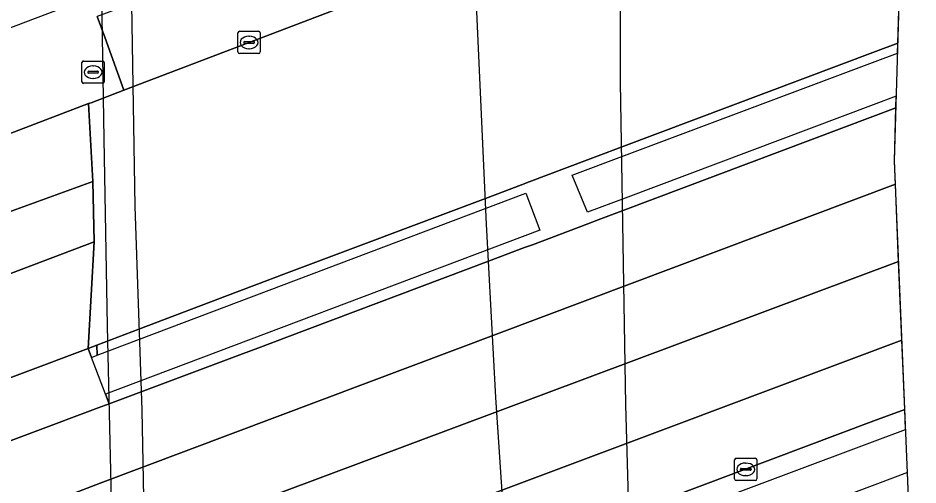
# Model space of a CAD drawing. Extents: x 156412 to 157779, y 382335 to 383768.
# Drawn here: x 157653.05 to 157693.38, y 383046.42 to 383067.34 of the extents above; entities that cross this region are included whole.
import ezdxf

# ---------------------------------------------------------------- set-up
doc = ezdxf.new("R2010")
doc.units = 0
for name, color, linetype in [('IMGEO_Berm_groen', 7, 'Continuous'), ('IMGEO_Berm_open', 7, 'Continuous'), ('IMGEO_Geluidsscherm', 7, 'Continuous'), ('IMGEO_Hek', 7, 'Continuous'), ('IMGEO_Kolk', 7, 'Continuous'), ('IMGEO_OVBaan_gesloten', 7, 'Continuous'), ('IMGEO_Rijbaan_autosnelweg', 7, 'Continuous'), ('IMGEO_Rijbaan_autoweg', 7, 'Continuous'), ('IMGEO_Rijbaan_regionaal_gesloten', 7, 'Continuous'), ('IMGEO_Rioolput', 7, 'Continuous')]:
    doc.layers.add(name, color=color, linetype=linetype)

msp = doc.modelspace()

# ---------------------------------------------------------------- linework, layer by layer
at = {"layer": 'IMGEO_Berm_groen'}
for points in [[(157649.256, 383060.856), (157656.211, 383063.504), (157656.326, 383063.548), (157657.79, 383064.106), (157656.939, 383066.487), (157656.605, 383067.409)], [(157603.128, 383029.782), (157619.132, 383035.797), (157633.087, 383041.042), (157656.65, 383049.879), (157657.141, 383050.062), (157656.98, 383050.496), (157656.347, 383052.138), (157656.196, 383052.53), (157633.363, 383043.97), (157605.41, 383033.527), (157602.072, 383032.28), (157575, 383022.472), (157561.985, 383017.36), (157559.602, 383016.417), (157556.51, 383015.036)]]:
    msp.add_lwpolyline(points, dxfattribs=at)
at = {"layer": 'IMGEO_Berm_open'}
for points in [[(157692.816, 383077.442), (157692.923, 383081.008), (157685.215, 383078.129), (157680.032, 383076.181), (157678.574, 383075.633), (157675.624, 383074.524), (157675.252, 383074.385), (157673.467, 383073.716), (157666.357, 383071.051), (157659.319, 383068.42), (157658.142, 383067.982), (157656.605, 383067.409), (157656.939, 383066.487), (157657.79, 383064.106)], [(157692.48, 383066.216), (157691.473, 383065.837), (157680.082, 383061.55), (157679.053, 383061.163), (157678.579, 383060.985), (157675.963, 383060), (157675.617, 383059.87), (157674.001, 383059.262), (157664.958, 383055.859), (157663.79, 383055.419), (157662.87, 383055.073), (157658.475, 383053.399), (157656.583, 383052.678), (157656.594, 383052.231), (157675.815, 383059.498), (157676.429, 383057.836), (157656.98, 383050.496), (157657.141, 383050.062), (157658.57, 383050.597), (157662.989, 383052.251), (157663.918, 383052.601), (157665.102, 383053.046), (157674.141, 383056.446), (157675.755, 383057.053), (157676.102, 383057.184), (157678.58, 383058.116), (157679.055, 383058.295), (157680.128, 383058.698), (157691.357, 383062.922), (157692.394, 383063.312), (157692.409, 383063.834), (157691.378, 383063.447), (157680.265, 383059.277), (157678.565, 383058.639), (157677.883, 383060.301), (157680.231, 383061.182), (157691.455, 383065.393), (157692.467, 383065.773)], [(157656.583, 383052.678), (157656.196, 383052.53), (157656.347, 383052.138), (157656.594, 383052.231)]]:
    msp.add_lwpolyline(points, close=True, dxfattribs=at)
for points in [[(157683.127, 383045.272), (157691.46, 383048.397), (157692.823, 383048.908), (157692.786, 383049.809), (157691.409, 383049.292), (157680.598, 383045.234)], [(157692.935, 383046.221), (157692.904, 383046.98), (157691.57, 383046.48), (157680.701, 383042.402)]]:
    msp.add_lwpolyline(points, dxfattribs=at)
at = {"layer": 'IMGEO_Geluidsscherm'}
msp.add_lwpolyline([(157658.493, 383016.522), (157658.231, 383020.569), (157657.984, 383025.691), (157657.496, 383037.555), (157657.275, 383044.462), (157657.06, 383053.54), (157656.918, 383061.928), (157656.796, 383069.263), (157656.668, 383078.212), (157656.676, 383085.554)], dxfattribs=at)
at = {"layer": 'IMGEO_Hek'}
msp.add_lwpolyline([(157621.966, 383054.945), (157647.551, 383064.96), (157656.043, 383068.188)], dxfattribs=at)
at = {"layer": 'IMGEO_Kolk'}
for p, q in [((157662.907, 383065.819), (157662.907, 383066.671)), ((157662.982, 383066.745), (157663.834, 383066.745)), ((157663.395, 383066.525), (157663.42, 383066.525)), ((157663.908, 383066.671), (157663.908, 383065.819)), ((157663.166, 383066.239), (157663.166, 383066.251)), ((157663.604, 383066.202), (157663.206, 383066.202)), ((157663.209, 383066.288), (157663.607, 383066.288)), ((157663.418, 383065.965), (157663.393, 383065.965)), ((157663.65, 383066.251), (157663.65, 383066.239)), ((157663.834, 383065.745), (157662.982, 383065.745)), ((157685.162, 383046.696), (157685.162, 383047.548)), ((157685.237, 383047.622), (157686.089, 383047.622)), ((157685.65, 383047.402), (157685.675, 383047.402)), ((157686.163, 383047.548), (157686.163, 383046.696)), ((157685.421, 383047.116), (157685.421, 383047.128)), ((157685.859, 383047.079), (157685.461, 383047.079)), ((157685.464, 383047.165), (157685.862, 383047.165)), ((157685.905, 383047.128), (157685.905, 383047.116)), ((157686.089, 383046.622), (157685.237, 383046.622)), ((157685.673, 383046.842), (157685.648, 383046.842))]:
    msp.add_line(p, q, dxfattribs=at)
for points in [[(157662.907, 383065.819), (157662.907, 383066.671)], [(157662.982, 383066.745), (157663.834, 383066.745)], [(157663.908, 383066.671), (157663.908, 383065.819)], [(157663.834, 383065.745), (157662.982, 383065.745)], [(157685.162, 383046.696), (157685.162, 383047.548)], [(157685.237, 383047.622), (157686.089, 383047.622)], [(157686.163, 383047.548), (157686.163, 383046.696)], [(157686.089, 383046.622), (157685.237, 383046.622)]]:
    msp.add_lwpolyline(points, dxfattribs=at)
for centre, radius, start, end in [((157662.984, 383066.669), 0.0765, 91.552, 178.448), ((157662.984, 383066.669), 0.0765, 91.552, 178.448), ((157663.832, 383066.669), 0.0765, 1.552, 88.448), ((157663.832, 383066.669), 0.0765, 1.552, 88.448), ((157663.206, 383066.248), 0.0403, 85.8775, 175.7526), ((157663.203, 383066.238), 0.0366, 178.938, 274.7102), ((157663.607, 383066.245), 0.043, 264.8664, 352.4533), ((157663.611, 383066.25), 0.0386, 1.7309, 96.639), ((157662.984, 383065.821), 0.0765, 181.552, 268.448), ((157662.984, 383065.821), 0.0765, 181.552, 268.448), ((157663.832, 383065.821), 0.0765, 271.552, 358.448), ((157663.832, 383065.821), 0.0765, 271.552, 358.448), ((157685.239, 383047.546), 0.0765, 91.552, 178.448), ((157685.239, 383047.546), 0.0765, 91.552, 178.448), ((157686.087, 383047.546), 0.0765, 1.552, 88.448), ((157686.087, 383047.546), 0.0765, 1.552, 88.448), ((157685.461, 383047.125), 0.0403, 85.8775, 175.7526), ((157685.458, 383047.115), 0.0366, 178.938, 274.7102), ((157685.862, 383047.122), 0.043, 264.8664, 352.4533), ((157685.866, 383047.127), 0.0386, 1.7309, 96.639), ((157685.239, 383046.698), 0.0765, 181.552, 268.448), ((157685.239, 383046.698), 0.0765, 181.552, 268.448), ((157686.087, 383046.698), 0.0765, 271.552, 358.448), ((157686.087, 383046.698), 0.0765, 271.552, 358.448)]:
    msp.add_arc(centre, radius, start, end, dxfattribs=at)
for centre, major_axis, ratio, start_param, end_param in [((157663.394, 383066.245), (-0.387, 0.002), 0.722429, 4.712389, 7.853982), ((157663.419, 383066.245), (-0.39, 0.002), 0.717154, 1.570796, 4.712389), ((157685.649, 383047.122), (-0.387, 0.002), 0.722429, 4.712389, 7.853982), ((157685.674, 383047.122), (-0.39, 0.002), 0.717154, 1.570796, 4.712389)]:
    msp.add_ellipse(centre, major_axis=major_axis, ratio=ratio, start_param=start_param, end_param=end_param, dxfattribs=at)
at = {"layer": 'IMGEO_OVBaan_gesloten'}
for points in [[(157692.394, 383063.312), (157691.357, 383062.922), (157680.128, 383058.698), (157679.055, 383058.295), (157678.58, 383058.116), (157676.102, 383057.184), (157675.755, 383057.053), (157674.141, 383056.446), (157665.102, 383053.046), (157663.918, 383052.601), (157662.989, 383052.251), (157658.57, 383050.597), (157657.141, 383050.062), (157656.65, 383049.879), (157633.087, 383041.042), (157619.132, 383035.797), (157620.487, 383032.784)], [(157621.098, 383032.485), (157638.147, 383039.37), (157656.73, 383046.505), (157692.367, 383059.891), (157692.323, 383060.947), (157692.394, 383063.312)]]:
    msp.add_lwpolyline(points, dxfattribs=at)
at = {"layer": 'IMGEO_Rijbaan_autosnelweg'}
msp.add_lwpolyline([(157693.33, 383094.643), (157691.234, 383093.861), (157687.603, 383092.506), (157680.266, 383089.769), (157680.045, 383081.79), (157680.023, 383072.331), (157680.035, 383064.472), (157680.269, 383050.015), (157680.609, 383038.468), (157680.748, 383030.748), (157688.254, 383033.559), (157691.822, 383034.896), (157693.382, 383035.48), (157692.323, 383060.947)], close=True, dxfattribs=at)
at = {"layer": 'IMGEO_Rijbaan_autoweg'}
msp.add_lwpolyline([(157674.461, 383050.342), (157674.054, 383058.103), (157673.605, 383067.94), (157673.313, 383080.182), (157673.177, 383087.172), (157657.895, 383081.48), (157658.083, 383071.599), (157658.289, 383058.9), (157658.598, 383049.775), (157658.786, 383040.406), (157659.15, 383030.671), (157659.44, 383022.65), (157675.857, 383028.853), (157675.131, 383040.328)], close=True, dxfattribs=at)
at = {"layer": 'IMGEO_Rijbaan_regionaal_gesloten'}
for points in [[(157692.48, 383066.216), (157692.816, 383077.442), (157657.79, 383064.106), (157656.326, 383063.548), (157656.211, 383063.504), (157656.409, 383060.013), (157656.473, 383057.313), (157656.196, 383052.53), (157656.583, 383052.678), (157658.475, 383053.399), (157662.87, 383055.073), (157663.79, 383055.419), (157664.958, 383055.859), (157674.001, 383059.262), (157675.617, 383059.87), (157675.963, 383060), (157678.579, 383060.985), (157679.053, 383061.163), (157680.082, 383061.55), (157691.473, 383065.837)], [(157656.196, 383052.53), (157656.473, 383057.313), (157650.455, 383055.045), (157625.197, 383045.525), (157615.349, 383041.335), (157604.235, 383036.607), (157605.41, 383033.527), (157633.363, 383043.97)]]:
    msp.add_lwpolyline(points, close=True, dxfattribs=at)
for points in [[(157618.681, 383047.039), (157628.338, 383050.02), (157637.659, 383053.214), (157656.409, 383060.013), (157656.211, 383063.504), (157649.256, 383060.856)], [(157594.434, 383036.302), (157598.433, 383037.552), (157603.347, 383039.02), (157604.235, 383036.607), (157615.349, 383041.335), (157625.197, 383045.525), (157650.455, 383055.045), (157656.473, 383057.313), (157656.409, 383060.013), (157637.659, 383053.214), (157628.338, 383050.02), (157618.681, 383047.039), (157605.276, 383042.997), (157593.606, 383039.479)], [(157692.51, 383056.437), (157692.367, 383059.891), (157656.73, 383046.505), (157638.147, 383039.37), (157621.098, 383032.485)], [(157487.297, 382965.984), (157475.326, 382957.632), (157466.576, 382950.401), (157465.895, 382949.84), (157467.831, 382947.289), (157481.497, 382957.924), (157486.232, 382961.464), (157496.205, 382967.961), (157512.834, 382977.537), (157531.64, 382986.387), (157573.149, 383006.118), (157591.111, 383014.656), (157608.988, 383022.848), (157624.255, 383029.843), (157650.994, 383040.969), (157656.81, 383043.081), (157692.51, 383056.437)], [(157692.657, 383052.911), (157692.51, 383056.437), (157656.81, 383043.081), (157650.994, 383040.969), (157624.255, 383029.843), (157608.988, 383022.848), (157591.111, 383014.656), (157573.149, 383006.118), (157531.64, 382986.387), (157512.834, 382977.537), (157496.205, 382967.961), (157486.232, 382961.464), (157481.497, 382957.924), (157467.831, 382947.289), (157469.77, 382944.733), (157471.73, 382946.367)], [(157623.459, 383025.63), (157656.896, 383039.505), (157692.657, 383052.911)], [(157692.657, 383052.911), (157656.896, 383039.505), (157623.459, 383025.63)], [(157643.278, 383031.18), (157656.44, 383036.158), (157656.97, 383036.358), (157657.084, 383036.401), (157658.902, 383037.085), (157664.434, 383039.165), (157664.554, 383039.21), (157665.921, 383039.723), (157674.766, 383043.045), (157674.953, 383043.115), (157676.438, 383043.673), (157676.753, 383043.791), (157676.765, 383043.795), (157678.584, 383044.478), (157678.714, 383044.527), (157679.064, 383044.658), (157680.412, 383045.164), (157680.598, 383045.234), (157691.409, 383049.292), (157692.786, 383049.809), (157692.657, 383052.911)]]:
    msp.add_lwpolyline(points, dxfattribs=at)
at = {"layer": 'IMGEO_Rioolput'}
for p, q in [((157655.919, 383064.489), (157655.919, 383065.341)), ((157655.994, 383065.415), (157656.846, 383065.415)), ((157656.407, 383065.195), (157656.432, 383065.195)), ((157656.92, 383065.341), (157656.92, 383064.489)), ((157656.178, 383064.909), (157656.178, 383064.921)), ((157656.616, 383064.872), (157656.218, 383064.872)), ((157656.221, 383064.958), (157656.619, 383064.958)), ((157656.662, 383064.921), (157656.662, 383064.909)), ((157656.846, 383064.415), (157655.994, 383064.415)), ((157656.43, 383064.635), (157656.405, 383064.635))]:
    msp.add_line(p, q, dxfattribs=at)
for points in [[(157655.919, 383064.489), (157655.919, 383065.341)], [(157655.994, 383065.415), (157656.846, 383065.415)], [(157656.92, 383065.341), (157656.92, 383064.489)], [(157656.846, 383064.415), (157655.994, 383064.415)]]:
    msp.add_lwpolyline(points, dxfattribs=at)
for centre, radius, start, end in [((157655.996, 383065.339), 0.0765, 91.552, 178.448), ((157655.996, 383065.339), 0.0765, 91.552, 178.448), ((157656.844, 383065.339), 0.0765, 1.552, 88.448), ((157656.844, 383065.339), 0.0765, 1.552, 88.448), ((157656.218, 383064.918), 0.0403, 85.8775, 175.7526), ((157656.215, 383064.908), 0.0366, 178.938, 274.7102), ((157656.619, 383064.915), 0.043, 264.8664, 352.4533), ((157656.623, 383064.92), 0.0386, 1.7309, 96.639), ((157655.996, 383064.491), 0.0765, 181.552, 268.448), ((157655.996, 383064.491), 0.0765, 181.552, 268.448), ((157656.844, 383064.491), 0.0765, 271.552, 358.448), ((157656.844, 383064.491), 0.0765, 271.552, 358.448)]:
    msp.add_arc(centre, radius, start, end, dxfattribs=at)
for centre, major_axis, ratio, start_param, end_param in [((157656.406, 383064.915), (-0.387, 0.002), 0.722429, 4.712389, 7.853982), ((157656.431, 383064.915), (-0.39, 0.002), 0.717154, 1.570796, 4.712389)]:
    msp.add_ellipse(centre, major_axis=major_axis, ratio=ratio, start_param=start_param, end_param=end_param, dxfattribs=at)

doc.saveas('drawing.dxf')
